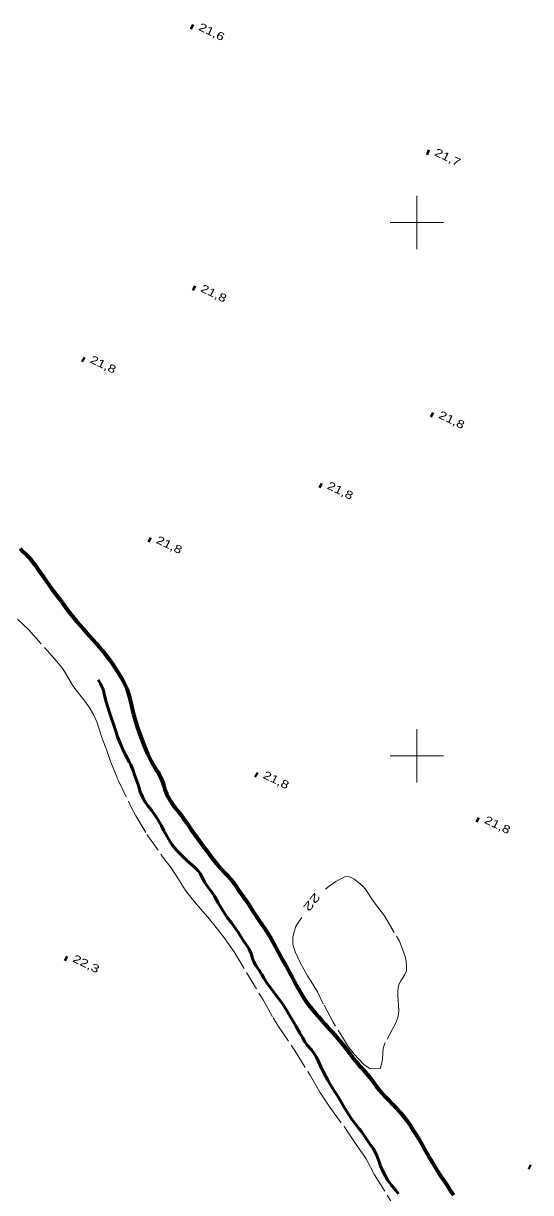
# Model space of a CAD drawing. Extents: x 355726 to 357533, y 5103782 to 5105258.
# Drawn here: x 356826.3 to 356921.3, y 5104518.1 to 5104737.3 of the extents above; entities that cross this region are included whole.
import ezdxf
from ezdxf.enums import TextEntityAlignment as Align

# ---------------------------------------------------------------- set-up
doc = ezdxf.new("R2010")
doc.units = 0
doc.header["$LTSCALE"] = 0.6
doc.linetypes.add('DASH_DOUBLE_DOT', pattern=[9.2, 5, -1.2, 0.3, -1.2, 0.3, -1.2])
doc.linetypes.add('LONG_DASHED', pattern=[7.5, 6, -1.5])
for name, color, linetype, lineweight in [('2', 7, 'LONG_DASHED', 13), ('22', 7, 'Continuous', 13), ('3', 7, 'Continuous', 140), ('4', 7, 'DASH_DOUBLE_DOT', 53), ('61', 7, 'Continuous', 13)]:
    doc.layers.add(name, color=color, linetype=linetype, lineweight=lineweight)

msp = doc.modelspace()

# ---------------------------------------------------------------- linework, layer by layer
at = {"layer": '2'}
for points in [[(356825.18, 5104625.65), (356827.23, 5104623.69)], [(356827.23, 5104623.69), (356832.19, 5104618.13), (356833.47, 5104616.58), (356834, 5104615.84), (356835.43, 5104613.38), (356835.92, 5104612.62), (356837.58, 5104610.5), (356838.57, 5104609.12), (356839.41, 5104607.76), (356840.06, 5104606.43), (356841.01, 5104603.3), (356841.83, 5104601.21), (356842.56, 5104599.13), (356843.96, 5104595.59), (356846.56, 5104590.29), (356847.37, 5104588.78), (356849.43, 5104585.26), (356852.37, 5104581.11), (356853.94, 5104579.01), (356855.34, 5104576.93), (356856.66, 5104574.8), (356857.14, 5104574.13), (356858.65, 5104572.26), (356860.84, 5104569.76), (356861.98, 5104568.38), (356864.24, 5104565.46), (356865.76, 5104563.26), (356871.2, 5104554.26), (356873.06, 5104550.9), (356873.94, 5104549.49), (356877.23, 5104544.66), (356880.06, 5104540.01), (356881.83, 5104536.96), (356883.7, 5104534.13), (356887.29, 5104529.25), (356888.63, 5104527.13), (356890.48, 5104524.45), (356892.09, 5104521.47), (356896.64, 5104514.09)], [(356882.88, 5104575.01), (356883.58, 5104575.59), (356884.8, 5104576.44), (356885.37, 5104576.8), (356886.54, 5104577.33), (356887.12, 5104577.38), (356887.68, 5104577.23), (356888.26, 5104576.93), (356889.41, 5104576.05), (356889.99, 5104575.49), (356890.54, 5104574.84), (356891.49, 5104573.29), (356892.07, 5104572.45), (356893.93, 5104570), (356896.21, 5104566.2), (356896.73, 5104565.25), (356897.15, 5104564.3), (356897.79, 5104562.41), (356898.01, 5104561.51), (356898.1, 5104560.61), (356898.06, 5104559.74), (356897.76, 5104559.01), (356897.38, 5104558.4), (356896.98, 5104557.87), (356896.68, 5104557.26), (356896.52, 5104556.58), (356896.44, 5104555.8), (356896.45, 5104554.97), (356896.62, 5104552.34), (356896.58, 5104551.59), (356896.44, 5104550.94), (356896.12, 5104550.09), (356894.1, 5104546.3), (356893.87, 5104545.76), (356893.72, 5104545.2), (356893.55, 5104543.13), (356893.41, 5104542.24), (356893.11, 5104541.38), (356891.23, 5104541.37), (356890.08, 5104542.17), (356888.29, 5104544.08), (356887.14, 5104545.51), (356884.33, 5104550.09), (356882.48, 5104553.51), (356881.36, 5104555.76), (356880.52, 5104557.22), (356879.54, 5104558.79), (356878.22, 5104561.15), (356877.23, 5104563.3), (356876.97, 5104564.01), (356876.78, 5104564.73), (356876.75, 5104565.94), (356876.99, 5104567.01), (356877.36, 5104568.01), (356877.83, 5104568.87), (356878.48, 5104569.7)]]:
    msp.add_lwpolyline(points, dxfattribs=at)
at = {"layer": '22', "linetype": 'LONG_DASHED', "lineweight": 70}
for points in [[(356825.68, 5104638.87), (356826.27, 5104638.24), (356826.9, 5104637.66), (356827.47, 5104637.07), (356828, 5104636.42), (356828.5, 5104635.76), (356828.98, 5104635.05), (356829.46, 5104634.36), (356829.96, 5104633.66), (356830.49, 5104632.88), (356831.05, 5104632.09), (356831.63, 5104631.3), (356832.16, 5104630.57), (356832.68, 5104629.91), (356833.2, 5104629.24), (356833.68, 5104628.58), (356834.18, 5104627.88), (356834.66, 5104627.21), (356835.18, 5104626.57), (356835.71, 5104625.91), (356836.26, 5104625.24), (356836.85, 5104624.57), (356837.45, 5104623.88), (356838.06, 5104623.24), (356838.66, 5104622.55), (356839.29, 5104621.86), (356839.91, 5104621.17), (356840.48, 5104620.49), (356841.01, 5104619.82), (356841.53, 5104619.19), (356842.04, 5104618.55), (356842.56, 5104617.88), (356843.02, 5104617.18), (356843.48, 5104616.46), (356844.47, 5104614.93), (356844.9, 5104614.17), (356845.31, 5104613.4), (356845.64, 5104612.63), (356845.92, 5104611.84), (356846.14, 5104611.05), (356846.32, 5104610.23), (356846.52, 5104609.42), (356846.69, 5104608.59), (356846.91, 5104607.76), (356847.15, 5104606.94), (356847.4, 5104606.13), (356847.66, 5104605.26), (356847.99, 5104604.42), (356848.28, 5104603.58), (356848.57, 5104602.74), (356848.88, 5104601.93), (356849.2, 5104601.13), (356849.55, 5104600.38), (356849.91, 5104599.63), (356850.3, 5104598.9)], [(356850.3, 5104598.9), (356850.72, 5104598.16), (356851.16, 5104597.43), (356851.63, 5104596.71), (356852.05, 5104595.92), (356852.34, 5104595.16), (356852.56, 5104594.4), (356852.79, 5104593.65), (356853.08, 5104592.92), (356853.41, 5104592.22), (356853.82, 5104591.53), (356854.3, 5104590.87), (356854.8, 5104590.23), (356855.33, 5104589.59), (356855.81, 5104588.93), (356856.29, 5104588.26), (356856.76, 5104587.61), (356857.2, 5104586.94), (356857.66, 5104586.28), (356858.14, 5104585.58), (356858.66, 5104584.88), (356859.15, 5104584.21), (356859.67, 5104583.54), (356860.18, 5104582.87), (356860.67, 5104582.19), (356861.18, 5104581.54), (356861.66, 5104580.84), (356862.19, 5104580.13), (356862.77, 5104579.44), (356863.41, 5104578.76), (356864.03, 5104578.09), (356864.66, 5104577.47), (356865.2, 5104576.82), (356865.72, 5104576.16), (356866.17, 5104575.5), (356866.61, 5104574.84), (356867.06, 5104574.16), (356867.56, 5104573.46), (356868.08, 5104572.75), (356868.57, 5104572.03), (356869.04, 5104571.28), (356869.52, 5104570.54), (356870.02, 5104569.78), (356870.52, 5104569.01), (356871.06, 5104568.2), (356871.63, 5104567.38), (356872.18, 5104566.55), (356872.68, 5104565.74), (356873.16, 5104564.92), (356873.58, 5104564.09), (356874.04, 5104563.26), (356874.48, 5104562.46), (356874.91, 5104561.63), (356875.38, 5104560.84), (356875.83, 5104560.05), (356876.22, 5104559.29), (356876.63, 5104558.51), (356877.02, 5104557.76), (356877.43, 5104557), (356877.84, 5104556.26), (356878.27, 5104555.51), (356878.72, 5104554.76), (356879.22, 5104554.03), (356879.77, 5104553.28), (356880.34, 5104552.58), (356880.93, 5104551.87), (356881.56, 5104551.16), (356882.18, 5104550.43), (356882.81, 5104549.73), (356883.46, 5104549), (356884.15, 5104548.26), (356884.84, 5104547.46), (356885.54, 5104546.67), (356886.17, 5104545.84), (356886.8, 5104545.01), (356887.42, 5104544.19), (356888.03, 5104543.42), (356888.67, 5104542.69), (356889.29, 5104541.94), (356889.96, 5104541.2), (356891.24, 5104539.67), (356891.83, 5104538.88), (356892.37, 5104538.12), (356892.95, 5104537.38), (356893.57, 5104536.7), (356894.21, 5104536.01), (356894.89, 5104535.34), (356895.53, 5104534.65), (356896.2, 5104533.96), (356896.85, 5104533.29), (356897.47, 5104532.54), (356898.1, 5104531.71), (356898.7, 5104530.86), (356899.28, 5104529.92), (356899.87, 5104528.99), (356900.42, 5104528.09), (356900.92, 5104527.25), (356901.39, 5104526.4), (356901.85, 5104525.55), (356902.33, 5104524.72), (356902.84, 5104523.9)], [(356902.84, 5104523.9), (356903.36, 5104523.05), (356903.9, 5104522.19), (356904.47, 5104521.3), (356905.06, 5104520.4), (356905.67, 5104519.49), (356906.27, 5104518.55), (356906.87, 5104517.66)]]:
    msp.add_lwpolyline(points, dxfattribs=at)
at = {"layer": '3'}
for p, q in [((356857.67, 5104736.82), (356858.03, 5104736.65)), ((356901.9, 5104713.29), (356902.26, 5104713.12)), ((356858.04, 5104687.8), (356858.4, 5104687.63)), ((356837.32, 5104674.45), (356837.68, 5104674.28)), ((356902.65, 5104664.07), (356903.01, 5104663.9)), ((356881.76, 5104650.82), (356882.12, 5104650.65)), ((356849.71, 5104640.63), (356850.07, 5104640.46)), ((356869.75, 5104596.56), (356870.11, 5104596.39)), ((356911.22, 5104588.15), (356911.58, 5104587.98)), ((356834.04, 5104562.15), (356834.4, 5104561.98)), ((356920.97, 5104523.06), (356921.33, 5104522.89))]:
    msp.add_line(p, q, dxfattribs=at)
at = {"layer": '4'}
for points in [[(356861.61, 5104574.49), (356860.99, 5104575.3), (356860.21, 5104576.37), (356859.95, 5104576.93), (356859.4, 5104577.95), (356859.01, 5104578.48), (356858.46, 5104579.03), (356857.82, 5104579.59), (356856.93, 5104580.42), (356855.76, 5104581.51), (356854.99, 5104582.33), (356854.13, 5104583.33), (356853.78, 5104583.88), (356853.28, 5104584.76), (356852.58, 5104585.99), (356852.14, 5104586.88), (356851.48, 5104588.11), (356851.09, 5104588.68), (356850.27, 5104589.82), (356849.61, 5104590.63), (356849.03, 5104591.49), (356848.57, 5104592.34), (356848.18, 5104593.26), (356847.88, 5104594.2), (356847.41, 5104595.63), (356847.09, 5104596.44), (356846.82, 5104597.28), (356846.39, 5104598.36), (356846.09, 5104598.91), (356845.45, 5104600.11), (356844.85, 5104601.34), (356844.47, 5104602.26), (356843.92, 5104603.59), (356843.57, 5104604.68), (356843.13, 5104605.99), (356842.74, 5104607.24), (356842.39, 5104608.16), (356842.07, 5104609.12), (356841.78, 5104610.12), (356841.47, 5104611.34), (356841.29, 5104612.28), (356841.05, 5104612.88), (356840.73, 5104613.51), (356840.29, 5104614.27)], [(356896.57, 5104517.91), (356896.04, 5104518.55), (356895.2, 5104519.58), (356894.5, 5104520.53), (356894.14, 5104521.23), (356893.56, 5104522.26), (356893.2, 5104523.07), (356892.93, 5104523.91), (356892.52, 5104525.12), (356892.21, 5104525.73), (356891.81, 5104526.38), (356891.13, 5104527.33), (356890.39, 5104528.46), (356889.65, 5104529.59), (356889.2, 5104530.12), (356888.56, 5104530.93), (356887.79, 5104531.97), (356887.22, 5104532.84), (356886.45, 5104534.05), (356885.95, 5104534.91), (356885.27, 5104536.12), (356884.67, 5104537.05), (356883.91, 5104538.22), (356883.3, 5104539.22), (356882.94, 5104539.92), (356882.32, 5104541.07), (356881.83, 5104542.13), (356881.18, 5104543.54), (356880.73, 5104544.29), (356880.24, 5104544.9), (356879.47, 5104545.8), (356879.04, 5104546.42), (356878.57, 5104547.19), (356878.1, 5104548.05), (356877.42, 5104549.26), (356876.78, 5104550.32), (356876, 5104551.59), (356875.54, 5104552.45), (356874.91, 5104553.49), (356874.36, 5104554.2), (356873.53, 5104555.28), (356872.63, 5104556.45), (356872.02, 5104557.3), (356871.35, 5104558.32), (356870.93, 5104559.05), (356870.3, 5104560.09), (356869.86, 5104560.7), (356869.44, 5104561.43), (356869.21, 5104562.01), (356868.93, 5104562.96), (356868.6, 5104563.8), (356868.28, 5104564.28), (356867.63, 5104565.18), (356867.06, 5104566.05), (356866.51, 5104566.96), (356866.02, 5104567.66), (356865.26, 5104568.7), (356864.49, 5104569.71), (356864.02, 5104570.41), (356863.52, 5104571.24), (356862.78, 5104572.47), (356862.11, 5104573.69), (356861.61, 5104574.49)]]:
    msp.add_lwpolyline(points, dxfattribs=at)
at = {"layer": '61'}
for p, q in [((356900, 5104695), (356900, 5104705)), ((356895, 5104700), (356905, 5104700)), ((356900, 5104595), (356900, 5104605)), ((356895, 5104600), (356905, 5104600))]:
    msp.add_line(p, q, dxfattribs=at)

# ---------------------------------------------------------------- texts
at = {"layer": '2', "width": 1.65}
msp.add_text('22', height=1.5, rotation=231.018, dxfattribs=at).set_placement((356879.76, 5104573.06), align=Align.CENTER)
at = {"layer": '3'}
for s, width, p in [('21,6   ', 1.3, (356858.95, 5104736.18)), ('21,7   ', 1.3, (356903.18, 5104712.66)), ('21,8   ', 1.3, (356859.33, 5104687.16)), ('21,8   ', 1.3, (356838.61, 5104673.82)), ('21,8   ', 1.3, (356903.94, 5104663.44)), ('21,8   ', 1.3, (356883.05, 5104650.18)), ('21,8   ', 1.3, (356851, 5104640)), ('21,8   ', 1.3, (356871.04, 5104595.92)), ('21,8   ', 1.3, (356912.51, 5104587.51)), ('22,3   ', 1.35, (356835.33, 5104561.51))]:
    msp.add_text(s, height=1.5, rotation=334.423, dxfattribs=dict(at, width=width)).set_placement(p)

doc.saveas('drawing.dxf')
